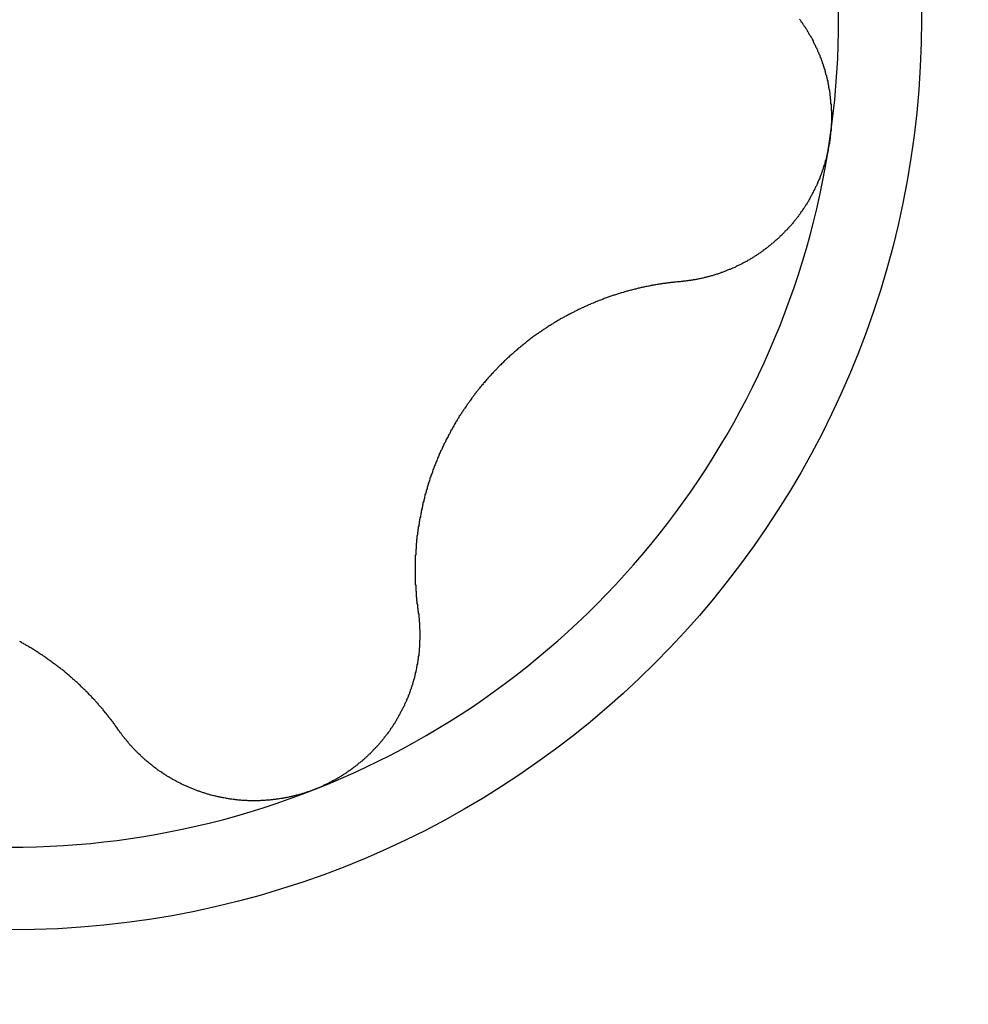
# Model space of a CAD drawing. Extents: x 1107 to 4046, y 937 to 3355.
# Tile 744 of 861: x 3017.82 to 3020.09, y 1709.86 to 1712.21. Entities that reach past the tile are written whole.
import ezdxf

# ---------------------------------------------------------------- set-up
doc = ezdxf.new("R2010")
doc.units = 0
doc.layers.add('KF_VIDA_L___C_LEFT', color=7, linetype='CONTINUOUS')

# ---------------------------------------------------------------- blocks, each defined once
blk = doc.blocks.new('KF_VIDA_L___C_LEFT')
at = {"layer": 'KF_VIDA_L___C_LEFT'}
for points in [[(130.382, 23.0014, 0), (130.383, 22.9997, 0), (130.384, 22.998, 0), (130.385, 22.9964, 0), (130.386, 22.9947, 0), (130.388, 22.993, 0), (130.389, 22.9913, 0), (130.39, 22.9895, 0), (130.391, 22.9878, 0), (130.392, 22.9861, 0), (130.393, 22.9844, 0), (130.395, 22.9826, 0), (130.396, 22.9809, 0), (130.397, 22.9791, 0), (130.398, 22.9773, 0), (130.399, 22.9756, 0), (130.4, 22.9738, 0), (130.401, 22.972, 0), (130.402, 22.9702, 0), (130.403, 22.9684, 0), (130.404, 22.9666, 0), (130.405, 22.9647, 0), (130.406, 22.9629, 0), (130.407, 22.9611, 0), (130.409, 22.9592, 0), (130.41, 22.9574, 0), (130.411, 22.9555, 0), (130.412, 22.9537, 0), (130.413, 22.9518, 0), (130.414, 22.9499, 0), (130.414, 22.9481, 0), (130.415, 22.9462, 0), (130.416, 22.9443, 0), (130.417, 22.9424, 0), (130.418, 22.9405, 0), (130.419, 22.9385, 0), (130.42, 22.9366, 0), (130.421, 22.9347, 0), (130.422, 22.9328, 0), (130.423, 22.9308, 0), (130.424, 22.9289, 0), (130.425, 22.9269, 0), (130.425, 22.925, 0), (130.426, 22.923, 0), (130.427, 22.9211, 0), (130.428, 22.9191, 0), (130.429, 22.9171, 0), (130.43, 22.9151, 0), (130.43, 22.9131, 0), (130.431, 22.9111, 0), (130.432, 22.9091, 0), (130.433, 22.9071, 0), (130.433, 22.9051, 0), (130.434, 22.9031, 0), (130.435, 22.9011, 0), (130.436, 22.8991, 0), (130.436, 22.897, 0), (130.437, 22.895, 0), (130.438, 22.893, 0), (130.438, 22.8909, 0), (130.439, 22.8889, 0), (130.44, 22.8868, 0), (130.44, 22.8848, 0), (130.441, 22.8827, 0), (130.442, 22.8806, 0), (130.442, 22.8786, 0), (130.443, 22.8765, 0), (130.443, 22.8744, 0), (130.444, 22.8723, 0), (130.444, 22.8703, 0), (130.445, 22.8682, 0), (130.446, 22.8661, 0), (130.446, 22.864, 0), (130.447, 22.8619, 0), (130.447, 22.8598, 0), (130.448, 22.8577, 0), (130.448, 22.8556, 0), (130.449, 22.8535, 0), (130.449, 22.8513, 0), (130.449, 22.8492, 0), (130.45, 22.8471, 0), (130.45, 22.845, 0), (130.451, 22.8429, 0), (130.451, 22.8407, 0), (130.451, 22.8386, 0), (130.452, 22.8365, 0), (130.452, 22.8343, 0), (130.453, 22.8322, 0), (130.453, 22.8301, 0), (130.453, 22.8279, 0), (130.454, 22.8258, 0), (130.454, 22.8236, 0), (130.454, 22.8215, 0), (130.454, 22.8193, 0), (130.455, 22.8172, 0), (130.455, 22.815, 0), (130.455, 22.8129, 0), (130.455, 22.8107, 0), (130.456, 22.8086, 0), (130.456, 22.8064, 0), (130.456, 22.8043, 0), (130.456, 22.8021, 0), (130.456, 22.8, 0), (130.457, 22.7978, 0), (130.457, 22.7957, 0), (130.457, 22.7935, 0), (130.457, 22.7914, 0), (130.457, 22.7892, 0), (130.457, 22.7871, 0), (130.457, 22.7849, 0), (130.458, 22.7827, 0), (130.458, 22.7806, 0), (130.458, 22.7784, 0), (130.458, 22.7763, 0), (130.458, 22.7741, 0), (130.458, 22.772, 0), (130.458, 22.7698, 0), (130.458, 22.7677, 0), (130.458, 22.7655, 0), (130.458, 22.7634, 0), (130.458, 22.7612, 0), (130.458, 22.7591, 0), (130.458, 22.7569, 0), (130.458, 22.7548, 0), (130.458, 22.7527, 0), (130.457, 22.7505, 0), (130.457, 22.7484, 0), (130.457, 22.7463, 0), (130.457, 22.7441, 0), (130.457, 22.742, 0), (130.457, 22.7399, 0), (130.457, 22.7377, 0), (130.457, 22.7356, 0), (130.456, 22.7335, 0), (130.456, 22.7314, 0), (130.456, 22.7292, 0), (130.456, 22.7271, 0), (130.456, 22.725, 0), (130.455, 22.7229, 0), (130.455, 22.7208, 0), (130.455, 22.7187, 0), (130.455, 22.7166, 0), (130.454, 22.7145, 0), (130.454, 22.7124, 0), (130.454, 22.7103, 0)], [(130.454, 22.7103, 0), (130.453, 22.7083, 0), (130.453, 22.7062, 0), (130.453, 22.7041, 0), (130.452, 22.702, 0), (130.452, 22.6999, 0), (130.452, 22.6978, 0), (130.451, 22.6957, 0), (130.451, 22.6937, 0), (130.45, 22.6916, 0), (130.45, 22.6895, 0), (130.45, 22.6874, 0), (130.449, 22.6853, 0), (130.449, 22.6832, 0), (130.448, 22.6812, 0), (130.448, 22.6791, 0), (130.447, 22.677, 0), (130.447, 22.6749, 0), (130.446, 22.6729, 0), (130.446, 22.6708, 0), (130.445, 22.6687, 0), (130.445, 22.6666, 0), (130.444, 22.6646, 0), (130.443, 22.6625, 0), (130.443, 22.6604, 0), (130.442, 22.6584, 0), (130.442, 22.6563, 0), (130.441, 22.6543, 0), (130.44, 22.6522, 0), (130.44, 22.6502, 0), (130.439, 22.6481, 0), (130.438, 22.6461, 0), (130.438, 22.644, 0), (130.437, 22.642, 0), (130.436, 22.6399, 0), (130.436, 22.6379, 0), (130.435, 22.6359, 0), (130.434, 22.6338, 0), (130.433, 22.6318, 0), (130.433, 22.6298, 0), (130.432, 22.6278, 0), (130.431, 22.6257, 0), (130.43, 22.6237, 0), (130.43, 22.6217, 0), (130.429, 22.6197, 0), (130.428, 22.6177, 0), (130.427, 22.6157, 0), (130.426, 22.6137, 0), (130.425, 22.6117, 0), (130.425, 22.6097, 0), (130.424, 22.6078, 0), (130.423, 22.6058, 0), (130.422, 22.6038, 0), (130.421, 22.6018, 0), (130.42, 22.5999, 0), (130.419, 22.5979, 0), (130.418, 22.596, 0), (130.417, 22.594, 0), (130.416, 22.5921, 0), (130.415, 22.5902, 0), (130.414, 22.5882, 0), (130.413, 22.5863, 0), (130.412, 22.5844, 0), (130.411, 22.5825, 0), (130.41, 22.5805, 0), (130.409, 22.5786, 0), (130.408, 22.5767, 0), (130.407, 22.5749, 0), (130.406, 22.573, 0), (130.405, 22.5711, 0), (130.404, 22.5692, 0), (130.403, 22.5674, 0), (130.402, 22.5655, 0), (130.401, 22.5636, 0), (130.4, 22.5618, 0), (130.398, 22.56, 0), (130.397, 22.5581, 0), (130.396, 22.5563, 0), (130.395, 22.5545, 0), (130.394, 22.5527, 0), (130.393, 22.5509, 0), (130.391, 22.5491, 0), (130.39, 22.5473, 0), (130.389, 22.5455, 0), (130.388, 22.5437, 0), (130.387, 22.5419, 0), (130.385, 22.5402, 0), (130.384, 22.5384, 0), (130.383, 22.5367, 0), (130.382, 22.5349, 0), (130.38, 22.5332, 0), (130.379, 22.5315, 0), (130.378, 22.5298, 0), (130.376, 22.5281, 0), (130.375, 22.5264, 0), (130.374, 22.5247, 0), (130.373, 22.523, 0), (130.371, 22.5213, 0), (130.37, 22.5197, 0), (130.368, 22.518, 0), (130.367, 22.5164, 0), (130.366, 22.5147, 0), (130.364, 22.5131, 0), (130.363, 22.5115, 0), (130.362, 22.5099, 0), (130.36, 22.5083, 0), (130.359, 22.5067, 0), (130.357, 22.5051, 0), (130.356, 22.5035, 0), (130.354, 22.5019, 0), (130.353, 22.5004, 0), (130.352, 22.4988, 0), (130.35, 22.4973, 0), (130.349, 22.4957, 0), (130.347, 22.4942, 0), (130.346, 22.4927, 0), (130.344, 22.4912, 0), (130.343, 22.4897, 0), (130.341, 22.4882, 0), (130.34, 22.4867, 0), (130.338, 22.4852, 0), (130.337, 22.4838, 0), (130.335, 22.4823, 0), (130.334, 22.4809, 0), (130.332, 22.4794, 0), (130.331, 22.478, 0), (130.329, 22.4766, 0), (130.328, 22.4752, 0), (130.326, 22.4738, 0), (130.324, 22.4724, 0), (130.323, 22.471, 0), (130.321, 22.4696, 0), (130.32, 22.4683, 0), (130.318, 22.4669, 0), (130.316, 22.4656, 0), (130.315, 22.4643, 0), (130.313, 22.4629, 0), (130.312, 22.4616, 0), (130.31, 22.4603, 0), (130.308, 22.459, 0), (130.307, 22.4577, 0), (130.305, 22.4565, 0), (130.304, 22.4552, 0), (130.302, 22.454, 0), (130.3, 22.4527, 0), (130.299, 22.4515, 0), (130.297, 22.4503, 0), (130.295, 22.449, 0), (130.294, 22.4478, 0), (130.292, 22.4466, 0), (130.29, 22.4455, 0), (130.289, 22.4443, 0), (130.287, 22.4431, 0), (130.285, 22.442, 0), (130.284, 22.4408, 0), (130.282, 22.4397, 0), (130.28, 22.4386, 0), (130.279, 22.4375, 0), (130.277, 22.4364, 0), (130.275, 22.4353, 0), (130.274, 22.4342, 0), (130.272, 22.4331, 0), (130.27, 22.4321, 0), (130.269, 22.431, 0), (130.267, 22.43, 0), (130.265, 22.429, 0), (130.263, 22.428, 0), (130.262, 22.427, 0), (130.26, 22.426, 0), (130.258, 22.425, 0), (130.257, 22.424, 0), (130.255, 22.4231, 0), (130.253, 22.4221, 0), (130.251, 22.4212, 0), (130.25, 22.4202, 0), (130.248, 22.4193, 0), (130.246, 22.4184, 0), (130.244, 22.4175, 0), (130.243, 22.4166, 0), (130.241, 22.4157, 0), (130.239, 22.4148, 0), (130.237, 22.4139, 0), (130.236, 22.4131, 0), (130.234, 22.4122, 0), (130.232, 22.4114, 0), (130.23, 22.4105, 0), (130.229, 22.4097, 0), (130.227, 22.4089, 0), (130.225, 22.4081, 0), (130.223, 22.4073, 0), (130.221, 22.4065, 0), (130.219, 22.4057, 0), (130.218, 22.4049, 0), (130.216, 22.4041, 0), (130.214, 22.4034, 0), (130.212, 22.4026, 0), (130.21, 22.4019, 0), (130.208, 22.4011, 0), (130.207, 22.4004, 0), (130.205, 22.3997, 0), (130.203, 22.399, 0), (130.201, 22.3983, 0), (130.199, 22.3976, 0), (130.197, 22.3969, 0), (130.195, 22.3963, 0), (130.194, 22.3956, 0), (130.192, 22.3949, 0), (130.19, 22.3943, 0), (130.188, 22.3937, 0), (130.186, 22.393, 0), (130.184, 22.3924, 0), (130.182, 22.3918, 0), (130.18, 22.3912, 0), (130.178, 22.3906, 0), (130.177, 22.3901, 0), (130.175, 22.3895, 0), (130.173, 22.3889, 0), (130.171, 22.3884, 0), (130.169, 22.3878, 0), (130.167, 22.3873, 0), (130.165, 22.3868, 0), (130.163, 22.3863, 0), (130.161, 22.3858, 0), (130.159, 22.3853, 0), (130.157, 22.3848, 0), (130.155, 22.3843, 0), (130.154, 22.3839, 0), (130.152, 22.3834, 0), (130.15, 22.383, 0), (130.148, 22.3825, 0), (130.146, 22.3821, 0), (130.144, 22.3817, 0), (130.142, 22.3813, 0), (130.14, 22.3809, 0), (130.138, 22.3805, 0), (130.136, 22.3801, 0), (130.134, 22.3798, 0), (130.132, 22.3794, 0), (130.13, 22.3791, 0), (130.128, 22.3787, 0), (130.126, 22.3784, 0), (130.124, 22.3781, 0), (130.122, 22.3778, 0), (130.12, 22.3775, 0), (130.118, 22.3772, 0), (130.116, 22.3769, 0), (130.114, 22.3767, 0), (130.112, 22.3764, 0), (130.11, 22.3762, 0), (130.109, 22.3759, 0), (130.107, 22.3757, 0), (130.105, 22.3755, 0), (130.103, 22.3753, 0), (130.101, 22.3751, 0), (130.099, 22.3749, 0), (130.097, 22.3747, 0)], [(130.097, 22.3747, 0), (130.094, 22.3745, 0), (130.092, 22.3743, 0), (130.09, 22.3741, 0), (130.087, 22.3738, 0), (130.085, 22.3736, 0), (130.082, 22.3733, 0), (130.08, 22.3731, 0), (130.078, 22.3728, 0), (130.075, 22.3725, 0), (130.073, 22.3722, 0), (130.07, 22.3719, 0), (130.068, 22.3716, 0), (130.066, 22.3713, 0), (130.063, 22.371, 0), (130.061, 22.3707, 0), (130.058, 22.3703, 0), (130.056, 22.37, 0), (130.054, 22.3696, 0), (130.051, 22.3693, 0), (130.049, 22.3689, 0), (130.046, 22.3685, 0), (130.044, 22.3681, 0), (130.042, 22.3678, 0), (130.039, 22.3673, 0), (130.037, 22.3669, 0), (130.035, 22.3665, 0), (130.032, 22.3661, 0), (130.03, 22.3657, 0), (130.028, 22.3652, 0), (130.025, 22.3648, 0), (130.023, 22.3643, 0), (130.021, 22.3639, 0), (130.018, 22.3634, 0), (130.016, 22.3629, 0), (130.013, 22.3624, 0), (130.011, 22.3619, 0), (130.009, 22.3614, 0), (130.006, 22.3609, 0), (130.004, 22.3604, 0), (130.002, 22.3599, 0), (130, 22.3593, 0), (129.997, 22.3588, 0), (129.995, 22.3582, 0), (129.993, 22.3577, 0), (129.99, 22.3571, 0), (129.988, 22.3565, 0), (129.986, 22.356, 0), (129.983, 22.3554, 0), (129.981, 22.3548, 0), (129.979, 22.3542, 0), (129.976, 22.3536, 0), (129.974, 22.3529, 0), (129.972, 22.3523, 0), (129.97, 22.3517, 0), (129.967, 22.3511, 0), (129.965, 22.3504, 0), (129.963, 22.3498, 0), (129.961, 22.3491, 0), (129.958, 22.3484, 0), (129.956, 22.3478, 0), (129.954, 22.3471, 0), (129.952, 22.3464, 0), (129.949, 22.3457, 0), (129.947, 22.345, 0), (129.945, 22.3443, 0), (129.943, 22.3436, 0), (129.94, 22.3428, 0), (129.938, 22.3421, 0), (129.936, 22.3414, 0), (129.934, 22.3406, 0), (129.932, 22.3398, 0), (129.929, 22.3391, 0), (129.927, 22.3383, 0), (129.925, 22.3375, 0), (129.923, 22.3367, 0), (129.92, 22.3358, 0), (129.918, 22.335, 0), (129.916, 22.3342, 0), (129.913, 22.3333, 0), (129.911, 22.3325, 0), (129.909, 22.3316, 0), (129.907, 22.3307, 0), (129.904, 22.3299, 0), (129.902, 22.329, 0), (129.9, 22.3281, 0), (129.898, 22.3271, 0), (129.895, 22.3262, 0), (129.893, 22.3253, 0), (129.891, 22.3243, 0), (129.889, 22.3234, 0), (129.886, 22.3224, 0), (129.884, 22.3214, 0), (129.882, 22.3205, 0), (129.879, 22.3195, 0), (129.877, 22.3185, 0), (129.875, 22.3174, 0), (129.873, 22.3164, 0), (129.87, 22.3154, 0), (129.868, 22.3143, 0), (129.866, 22.3133, 0), (129.863, 22.3122, 0), (129.861, 22.3112, 0), (129.859, 22.3101, 0), (129.857, 22.309, 0), (129.854, 22.3079, 0), (129.852, 22.3068, 0), (129.85, 22.3056, 0), (129.847, 22.3045, 0), (129.845, 22.3034, 0), (129.843, 22.3022, 0), (129.841, 22.3011, 0), (129.838, 22.2999, 0), (129.836, 22.2987, 0), (129.834, 22.2975, 0), (129.831, 22.2963, 0), (129.829, 22.2951, 0), (129.827, 22.2939, 0), (129.825, 22.2927, 0), (129.822, 22.2914, 0), (129.82, 22.2902, 0), (129.818, 22.2889, 0), (129.816, 22.2877, 0), (129.813, 22.2864, 0), (129.811, 22.2851, 0), (129.809, 22.2838, 0), (129.807, 22.2825, 0), (129.804, 22.2812, 0), (129.802, 22.2798, 0), (129.8, 22.2785, 0), (129.798, 22.2772, 0), (129.795, 22.2758, 0), (129.793, 22.2744, 0), (129.791, 22.2731, 0), (129.789, 22.2717, 0), (129.787, 22.2703, 0), (129.784, 22.2689, 0), (129.782, 22.2675, 0), (129.78, 22.2661, 0), (129.778, 22.2646, 0), (129.775, 22.2632, 0), (129.773, 22.2617, 0), (129.771, 22.2603, 0), (129.769, 22.2588, 0), (129.767, 22.2573, 0), (129.765, 22.2558, 0), (129.762, 22.2543, 0), (129.76, 22.2528, 0), (129.758, 22.2513, 0), (129.756, 22.2498, 0), (129.754, 22.2483, 0), (129.752, 22.2467, 0), (129.749, 22.2452, 0), (129.747, 22.2436, 0), (129.745, 22.242, 0), (129.743, 22.2404, 0), (129.741, 22.2388, 0), (129.739, 22.2372, 0), (129.737, 22.2356, 0), (129.735, 22.234, 0), (129.733, 22.2324, 0), (129.73, 22.2308, 0), (129.728, 22.2291, 0), (129.726, 22.2275, 0), (129.724, 22.2258, 0), (129.722, 22.2242, 0), (129.72, 22.2225, 0), (129.718, 22.2208, 0), (129.716, 22.2191, 0), (129.714, 22.2174, 0), (129.712, 22.2157, 0), (129.71, 22.214, 0), (129.708, 22.2123, 0), (129.706, 22.2105, 0), (129.704, 22.2088, 0), (129.702, 22.2071, 0), (129.7, 22.2053, 0), (129.698, 22.2036, 0), (129.696, 22.2018, 0), (129.694, 22.2, 0), (129.692, 22.1983, 0), (129.69, 22.1965, 0), (129.688, 22.1947, 0), (129.686, 22.1929, 0), (129.684, 22.1911, 0), (129.682, 22.1893, 0), (129.68, 22.1875, 0), (129.678, 22.1856, 0), (129.676, 22.1838, 0), (129.675, 22.182, 0), (129.673, 22.1801, 0), (129.671, 22.1783, 0), (129.669, 22.1764, 0), (129.667, 22.1746, 0), (129.665, 22.1727, 0), (129.663, 22.1709, 0), (129.661, 22.169, 0), (129.66, 22.1671, 0), (129.658, 22.1652, 0), (129.656, 22.1633, 0), (129.654, 22.1614, 0), (129.652, 22.1595, 0), (129.651, 22.1576, 0), (129.649, 22.1557, 0), (129.647, 22.1538, 0), (129.645, 22.1519, 0), (129.644, 22.15, 0), (129.642, 22.1481, 0), (129.64, 22.1461, 0), (129.638, 22.1442, 0), (129.637, 22.1422, 0), (129.635, 22.1403, 0), (129.633, 22.1384, 0), (129.632, 22.1364, 0), (129.63, 22.1344, 0), (129.628, 22.1325, 0), (129.627, 22.1305, 0), (129.625, 22.1286, 0), (129.623, 22.1266, 0), (129.622, 22.1246, 0), (129.62, 22.1226, 0), (129.618, 22.1207, 0), (129.617, 22.1187, 0), (129.615, 22.1167, 0), (129.614, 22.1147, 0), (129.612, 22.1127, 0), (129.61, 22.1107, 0), (129.609, 22.1087, 0), (129.607, 22.1066, 0), (129.606, 22.1046, 0), (129.604, 22.1026, 0), (129.603, 22.1005, 0), (129.601, 22.0984, 0), (129.6, 22.0964, 0), (129.598, 22.0943, 0), (129.597, 22.0922, 0), (129.595, 22.0901, 0), (129.594, 22.088, 0), (129.592, 22.0859, 0), (129.591, 22.0838, 0), (129.589, 22.0816, 0), (129.588, 22.0795, 0), (129.586, 22.0774, 0), (129.585, 22.0752, 0), (129.583, 22.0731, 0), (129.582, 22.0709, 0), (129.58, 22.0687, 0), (129.579, 22.0665, 0), (129.577, 22.0643, 0), (129.576, 22.0621, 0), (129.575, 22.0599, 0), (129.573, 22.0577, 0), (129.572, 22.0555, 0), (129.57, 22.0533, 0), (129.569, 22.051, 0), (129.568, 22.0488, 0), (129.566, 22.0466, 0), (129.565, 22.0443, 0), (129.563, 22.042, 0), (129.562, 22.0398, 0), (129.561, 22.0375, 0), (129.559, 22.0352, 0), (129.558, 22.0329, 0), (129.557, 22.0307, 0), (129.555, 22.0284, 0), (129.554, 22.0261, 0), (129.553, 22.0238, 0), (129.552, 22.0214, 0), (129.55, 22.0191, 0), (129.549, 22.0168, 0), (129.548, 22.0145, 0), (129.547, 22.0121, 0), (129.545, 22.0098, 0), (129.544, 22.0074, 0), (129.543, 22.0051, 0), (129.542, 22.0027, 0), (129.54, 22.0004, 0), (129.539, 21.998, 0), (129.538, 21.9956, 0), (129.537, 21.9933, 0), (129.536, 21.9909, 0), (129.534, 21.9885, 0), (129.533, 21.9861, 0), (129.532, 21.9837, 0), (129.531, 21.9813, 0), (129.53, 21.9789, 0), (129.529, 21.9765, 0), (129.528, 21.9741, 0), (129.526, 21.9717, 0), (129.525, 21.9693, 0), (129.524, 21.9669, 0), (129.523, 21.9645, 0), (129.522, 21.962, 0), (129.521, 21.9596, 0), (129.52, 21.9572, 0), (129.519, 21.9547, 0), (129.518, 21.9523, 0), (129.517, 21.9498, 0), (129.516, 21.9474, 0), (129.515, 21.945, 0), (129.514, 21.9425, 0), (129.513, 21.9401, 0), (129.512, 21.9376, 0), (129.511, 21.9351, 0), (129.51, 21.9327, 0), (129.509, 21.9302, 0), (129.508, 21.9277, 0), (129.507, 21.9253, 0), (129.506, 21.9228, 0), (129.506, 21.9203, 0), (129.505, 21.9179, 0), (129.504, 21.9154, 0), (129.503, 21.9129, 0), (129.502, 21.9104, 0), (129.501, 21.908, 0), (129.5, 21.9055, 0), (129.5, 21.903, 0), (129.499, 21.9005, 0), (129.498, 21.898, 0), (129.497, 21.8955, 0), (129.496, 21.8931, 0), (129.496, 21.8906, 0), (129.495, 21.8881, 0), (129.494, 21.8856, 0), (129.493, 21.8831, 0), (129.493, 21.8806, 0), (129.492, 21.8781, 0), (129.491, 21.8757, 0), (129.491, 21.8732, 0), (129.49, 21.8707, 0), (129.489, 21.8682, 0), (129.488, 21.8657, 0), (129.488, 21.8632, 0), (129.487, 21.8607, 0), (129.487, 21.8582, 0), (129.486, 21.8558, 0), (129.485, 21.8533, 0), (129.485, 21.8508, 0), (129.484, 21.8483, 0), (129.483, 21.8458, 0), (129.483, 21.8434, 0), (129.482, 21.8409, 0), (129.482, 21.8384, 0), (129.481, 21.8359, 0), (129.481, 21.8335, 0), (129.48, 21.831, 0), (129.48, 21.8285, 0), (129.479, 21.8261, 0), (129.479, 21.8236, 0), (129.478, 21.8211, 0), (129.478, 21.8187, 0), (129.477, 21.8162, 0), (129.477, 21.8138, 0), (129.476, 21.8113, 0), (129.476, 21.8089, 0), (129.475, 21.8064, 0), (129.475, 21.804, 0), (129.474, 21.8015, 0), (129.474, 21.7991, 0), (129.474, 21.7967, 0), (129.473, 21.7942, 0), (129.473, 21.7918, 0), (129.472, 21.7894, 0), (129.472, 21.787, 0), (129.472, 21.7846, 0), (129.471, 21.7822, 0), (129.471, 21.7797, 0), (129.471, 21.7773, 0), (129.47, 21.7749, 0), (129.47, 21.7726, 0), (129.47, 21.7702, 0), (129.469, 21.7678, 0), (129.469, 21.7654, 0), (129.469, 21.763, 0), (129.469, 21.7607, 0), (129.468, 21.7583, 0), (129.468, 21.7559, 0), (129.468, 21.7536, 0), (129.468, 21.7512, 0), (129.467, 21.7489, 0), (129.467, 21.7465, 0), (129.467, 21.7442, 0), (129.467, 21.7419, 0), (129.467, 21.7396, 0), (129.467, 21.7372, 0), (129.466, 21.7349, 0), (129.466, 21.7325, 0), (129.466, 21.7302, 0), (129.466, 21.7279, 0), (129.466, 21.7255, 0), (129.466, 21.7232, 0), (129.465, 21.7208, 0), (129.465, 21.7184, 0), (129.465, 21.7161, 0), (129.465, 21.7137, 0), (129.465, 21.7114, 0), (129.465, 21.709, 0), (129.465, 21.7066, 0), (129.465, 21.7043, 0), (129.465, 21.7019, 0), (129.465, 21.6995, 0), (129.465, 21.6972, 0), (129.465, 21.6948, 0), (129.465, 21.6924, 0), (129.465, 21.69, 0), (129.465, 21.6876, 0), (129.465, 21.6853, 0), (129.465, 21.6829, 0), (129.465, 21.6805, 0), (129.465, 21.6781, 0), (129.465, 21.6757, 0), (129.465, 21.6733, 0), (129.465, 21.671, 0), (129.465, 21.6686, 0), (129.465, 21.6662, 0), (129.465, 21.6638, 0), (129.465, 21.6614, 0), (129.465, 21.659, 0), (129.465, 21.6566, 0), (129.465, 21.6542, 0), (129.465, 21.6518, 0), (129.466, 21.6494, 0), (129.466, 21.647, 0), (129.466, 21.6446, 0), (129.466, 21.6422, 0), (129.466, 21.6398, 0), (129.466, 21.6374, 0), (129.467, 21.635, 0), (129.467, 21.6326, 0), (129.467, 21.6302, 0), (129.467, 21.6278, 0), (129.467, 21.6254, 0), (129.467, 21.623, 0), (129.468, 21.6206, 0), (129.468, 21.6182, 0), (129.468, 21.6158, 0), (129.468, 21.6134, 0), (129.469, 21.611, 0), (129.469, 21.6087, 0), (129.469, 21.6063, 0), (129.47, 21.6039, 0), (129.47, 21.6015, 0), (129.47, 21.5991, 0), (129.47, 21.5967, 0), (129.471, 21.5943, 0), (129.471, 21.5919, 0), (129.471, 21.5895, 0), (129.472, 21.5871, 0)], [(128.757, 21.3046, 0), (128.755, 21.3065, 0), (128.754, 21.3085, 0), (128.753, 21.3105, 0), (128.751, 21.3124, 0), (128.75, 21.3144, 0), (128.748, 21.3164, 0), (128.747, 21.3183, 0), (128.746, 21.3202, 0), (128.744, 21.3222, 0), (128.743, 21.3241, 0), (128.741, 21.326, 0), (128.74, 21.3279, 0), (128.738, 21.3299, 0), (128.737, 21.3318, 0), (128.735, 21.3337, 0), (128.734, 21.3356, 0), (128.732, 21.3375, 0), (128.731, 21.3393, 0), (128.729, 21.3412, 0), (128.728, 21.3431, 0), (128.726, 21.345, 0), (128.725, 21.3468, 0), (128.723, 21.3487, 0), (128.722, 21.3505, 0), (128.72, 21.3524, 0), (128.719, 21.3542, 0), (128.717, 21.356, 0), (128.716, 21.3579, 0), (128.714, 21.3597, 0), (128.712, 21.3615, 0), (128.711, 21.3633, 0), (128.709, 21.3651, 0), (128.708, 21.3669, 0), (128.706, 21.3687, 0), (128.705, 21.3705, 0), (128.703, 21.3723, 0), (128.701, 21.374, 0), (128.7, 21.3758, 0), (128.698, 21.3775, 0), (128.697, 21.3793, 0), (128.695, 21.381, 0), (128.693, 21.3828, 0), (128.692, 21.3845, 0), (128.69, 21.3862, 0), (128.688, 21.3879, 0), (128.687, 21.3897, 0), (128.685, 21.3914, 0), (128.683, 21.3931, 0), (128.682, 21.3947, 0), (128.68, 21.3964, 0), (128.678, 21.3981, 0), (128.677, 21.3998, 0), (128.675, 21.4014, 0), (128.673, 21.4031, 0), (128.672, 21.4047, 0), (128.67, 21.4064, 0), (128.668, 21.408, 0), (128.667, 21.4096, 0), (128.665, 21.4113, 0), (128.663, 21.4129, 0), (128.661, 21.4145, 0), (128.66, 21.4161, 0), (128.658, 21.4177, 0), (128.656, 21.4193, 0), (128.655, 21.4208, 0), (128.653, 21.4224, 0), (128.651, 21.424, 0), (128.649, 21.4255, 0), (128.648, 21.4271, 0), (128.646, 21.4286, 0), (128.644, 21.4302, 0), (128.642, 21.4317, 0), (128.64, 21.4333, 0), (128.639, 21.4348, 0), (128.637, 21.4364, 0), (128.635, 21.4379, 0), (128.633, 21.4395, 0), (128.631, 21.441, 0), (128.629, 21.4426, 0), (128.628, 21.4441, 0), (128.626, 21.4456, 0), (128.624, 21.4471, 0), (128.622, 21.4487, 0), (128.62, 21.4502, 0), (128.618, 21.4517, 0), (128.616, 21.4532, 0), (128.614, 21.4547, 0), (128.612, 21.4562, 0), (128.61, 21.4577, 0), (128.608, 21.4592, 0), (128.606, 21.4607, 0), (128.604, 21.4622, 0), (128.602, 21.4637, 0), (128.6, 21.4652, 0), (128.598, 21.4666, 0), (128.596, 21.4681, 0), (128.594, 21.4696, 0), (128.592, 21.471, 0), (128.59, 21.4725, 0), (128.588, 21.4739, 0), (128.586, 21.4754, 0), (128.584, 21.4768, 0), (128.582, 21.4783, 0), (128.58, 21.4797, 0), (128.578, 21.4811, 0), (128.576, 21.4825, 0), (128.574, 21.4839, 0), (128.571, 21.4854, 0), (128.569, 21.4868, 0), (128.567, 21.4882, 0), (128.565, 21.4896, 0), (128.563, 21.4909, 0), (128.561, 21.4923, 0), (128.559, 21.4937, 0), (128.556, 21.4951, 0), (128.554, 21.4964, 0), (128.552, 21.4978, 0), (128.55, 21.4991, 0), (128.548, 21.5005, 0), (128.545, 21.5018, 0), (128.543, 21.5031, 0), (128.541, 21.5045, 0), (128.539, 21.5058, 0), (128.536, 21.5071, 0), (128.534, 21.5084, 0), (128.532, 21.5097, 0), (128.53, 21.511, 0), (128.527, 21.5122, 0), (128.525, 21.5135, 0), (128.523, 21.5148, 0), (128.521, 21.516, 0)], [(129.472, 21.5871, 0), (129.472, 21.5852, 0), (129.472, 21.5832, 0), (129.473, 21.5812, 0), (129.473, 21.5793, 0), (129.473, 21.5773, 0), (129.473, 21.5753, 0), (129.473, 21.5734, 0), (129.474, 21.5714, 0), (129.474, 21.5694, 0), (129.474, 21.5674, 0), (129.474, 21.5655, 0), (129.474, 21.5635, 0), (129.475, 21.5615, 0), (129.475, 21.5595, 0), (129.475, 21.5575, 0), (129.475, 21.5556, 0), (129.475, 21.5536, 0), (129.475, 21.5516, 0), (129.475, 21.5496, 0), (129.475, 21.5476, 0), (129.475, 21.5456, 0), (129.476, 21.5437, 0), (129.476, 21.5417, 0), (129.476, 21.5397, 0), (129.476, 21.5377, 0), (129.476, 21.5357, 0), (129.476, 21.5337, 0), (129.476, 21.5317, 0), (129.476, 21.5297, 0), (129.476, 21.5277, 0), (129.476, 21.5257, 0), (129.476, 21.5238, 0), (129.476, 21.5218, 0), (129.476, 21.5198, 0), (129.475, 21.5178, 0), (129.475, 21.5158, 0), (129.475, 21.5138, 0), (129.475, 21.5118, 0), (129.475, 21.5098, 0), (129.475, 21.5079, 0), (129.475, 21.5059, 0), (129.475, 21.5039, 0), (129.475, 21.5019, 0), (129.474, 21.4999, 0), (129.474, 21.4979, 0), (129.474, 21.4959, 0), (129.474, 21.494, 0), (129.474, 21.492, 0), (129.474, 21.49, 0), (129.473, 21.488, 0), (129.473, 21.4861, 0), (129.473, 21.4841, 0), (129.473, 21.4821, 0), (129.472, 21.4801, 0), (129.472, 21.4782, 0), (129.472, 21.4762, 0), (129.472, 21.4742, 0), (129.471, 21.4723, 0), (129.471, 21.4703, 0), (129.471, 21.4683, 0), (129.47, 21.4664, 0), (129.47, 21.4644, 0), (129.47, 21.4625, 0), (129.469, 21.4605, 0), (129.469, 21.4586, 0), (129.469, 21.4566, 0), (129.468, 21.4547, 0), (129.468, 21.4527, 0), (129.468, 21.4508, 0), (129.467, 21.4489, 0), (129.467, 21.4469, 0), (129.466, 21.445, 0), (129.466, 21.4431, 0), (129.465, 21.4411, 0), (129.465, 21.4392, 0), (129.465, 21.4373, 0), (129.464, 21.4354, 0), (129.464, 21.4335, 0), (129.463, 21.4316, 0), (129.463, 21.4297, 0), (129.462, 21.4278, 0), (129.462, 21.4259, 0), (129.461, 21.424, 0), (129.461, 21.4221, 0), (129.46, 21.4202, 0), (129.459, 21.4183, 0), (129.459, 21.4164, 0), (129.458, 21.4145, 0), (129.458, 21.4126, 0), (129.457, 21.4107, 0), (129.457, 21.4089, 0), (129.456, 21.407, 0), (129.455, 21.4051, 0), (129.455, 21.4032, 0), (129.454, 21.4013, 0), (129.453, 21.3994, 0), (129.453, 21.3975, 0), (129.452, 21.3956, 0), (129.451, 21.3937, 0), (129.451, 21.3918, 0), (129.45, 21.3899, 0), (129.449, 21.3881, 0), (129.448, 21.3862, 0), (129.448, 21.3843, 0), (129.447, 21.3824, 0), (129.446, 21.3805, 0), (129.445, 21.3786, 0), (129.444, 21.3768, 0), (129.444, 21.3749, 0), (129.443, 21.373, 0), (129.442, 21.3711, 0), (129.441, 21.3692, 0), (129.44, 21.3674, 0), (129.439, 21.3655, 0), (129.439, 21.3636, 0), (129.438, 21.3618, 0), (129.437, 21.3599, 0), (129.436, 21.358, 0), (129.435, 21.3562, 0), (129.434, 21.3543, 0), (129.433, 21.3524, 0), (129.432, 21.3506, 0), (129.431, 21.3487, 0), (129.43, 21.3469, 0), (129.429, 21.345, 0), (129.428, 21.3432, 0), (129.427, 21.3414, 0), (129.426, 21.3395, 0), (129.425, 21.3377, 0), (129.424, 21.3359, 0), (129.423, 21.334, 0), (129.422, 21.3322, 0), (129.421, 21.3304, 0), (129.42, 21.3286, 0), (129.419, 21.3268, 0), (129.418, 21.325, 0), (129.417, 21.3232, 0), (129.416, 21.3214, 0), (129.415, 21.3196, 0), (129.413, 21.3178, 0), (129.412, 21.316, 0), (129.411, 21.3142, 0), (129.41, 21.3125, 0), (129.409, 21.3107, 0), (129.408, 21.3089, 0), (129.406, 21.3072, 0), (129.405, 21.3054, 0), (129.404, 21.3037, 0), (129.403, 21.3019, 0), (129.402, 21.3002, 0), (129.4, 21.2985, 0), (129.399, 21.2967, 0), (129.398, 21.295, 0), (129.396, 21.2933, 0), (129.395, 21.2916, 0), (129.394, 21.2899, 0), (129.393, 21.2882, 0), (129.391, 21.2865, 0), (129.39, 21.2848, 0), (129.389, 21.2832, 0), (129.387, 21.2815, 0), (129.386, 21.2798, 0), (129.385, 21.2782, 0), (129.383, 21.2765, 0), (129.382, 21.2749, 0), (129.38, 21.2732, 0), (129.379, 21.2716, 0), (129.378, 21.27, 0), (129.376, 21.2684, 0), (129.375, 21.2668, 0), (129.373, 21.2652, 0), (129.372, 21.2636, 0), (129.37, 21.262, 0), (129.369, 21.2604, 0), (129.367, 21.2589, 0), (129.366, 21.2573, 0), (129.364, 21.2558, 0), (129.363, 21.2542, 0), (129.361, 21.2527, 0), (129.36, 21.2511, 0), (129.358, 21.2496, 0), (129.357, 21.2481, 0), (129.355, 21.2466, 0), (129.354, 21.2451, 0), (129.352, 21.2436, 0), (129.351, 21.2422, 0), (129.349, 21.2407, 0), (129.347, 21.2392, 0), (129.346, 21.2378, 0), (129.344, 21.2363, 0), (129.343, 21.2349, 0), (129.341, 21.2335, 0), (129.339, 21.2321, 0), (129.338, 21.2306, 0), (129.336, 21.2293, 0), (129.334, 21.2279, 0), (129.333, 21.2265, 0), (129.331, 21.2251, 0), (129.329, 21.2237, 0), (129.328, 21.2224, 0), (129.326, 21.221, 0), (129.324, 21.2197, 0), (129.322, 21.2184, 0), (129.321, 21.2171, 0), (129.319, 21.2158, 0), (129.317, 21.2145, 0), (129.316, 21.2132, 0), (129.314, 21.2119, 0), (129.312, 21.2106, 0), (129.31, 21.2093, 0), (129.309, 21.2081, 0), (129.307, 21.2069, 0), (129.305, 21.2056, 0), (129.303, 21.2044, 0), (129.301, 21.2032, 0), (129.3, 21.202, 0), (129.298, 21.2008, 0), (129.296, 21.1996, 0), (129.294, 21.1984, 0), (129.292, 21.1973, 0), (129.291, 21.1961, 0), (129.289, 21.195, 0), (129.287, 21.1938, 0), (129.285, 21.1927, 0), (129.283, 21.1916, 0), (129.281, 21.1905, 0), (129.28, 21.1894, 0), (129.278, 21.1883, 0), (129.276, 21.1873, 0), (129.274, 21.1862, 0), (129.272, 21.1852, 0), (129.27, 21.1841, 0), (129.268, 21.1831, 0), (129.266, 21.1821, 0), (129.265, 21.1811, 0), (129.263, 21.1801, 0), (129.261, 21.1791, 0), (129.259, 21.1781, 0), (129.257, 21.1771, 0), (129.255, 21.1762, 0), (129.253, 21.1753, 0), (129.251, 21.1743, 0), (129.249, 21.1734, 0), (129.247, 21.1725, 0), (129.245, 21.1716, 0), (129.244, 21.1707, 0), (129.242, 21.1698, 0), (129.24, 21.169, 0), (129.238, 21.1681, 0), (129.236, 21.1673, 0), (129.234, 21.1665, 0), (129.232, 21.1656, 0), (129.23, 21.1648, 0), (129.228, 21.164, 0), (129.226, 21.1633, 0)], [(129.226, 21.1633, 0), (129.224, 21.1625, 0), (129.222, 21.1617, 0), (129.22, 21.161, 0), (129.218, 21.1602, 0), (129.216, 21.1595, 0), (129.214, 21.1588, 0), (129.212, 21.1581, 0), (129.21, 21.1574, 0), (129.208, 21.1567, 0), (129.206, 21.156, 0), (129.204, 21.1554, 0), (129.202, 21.1547, 0), (129.2, 21.1541, 0), (129.198, 21.1534, 0), (129.196, 21.1528, 0), (129.194, 21.1522, 0), (129.192, 21.1516, 0), (129.19, 21.151, 0), (129.188, 21.1504, 0), (129.186, 21.1499, 0), (129.184, 21.1493, 0), (129.181, 21.1488, 0), (129.179, 21.1482, 0), (129.177, 21.1477, 0), (129.175, 21.1472, 0), (129.173, 21.1467, 0), (129.171, 21.1462, 0), (129.169, 21.1457, 0), (129.167, 21.1452, 0), (129.165, 21.1448, 0), (129.163, 21.1443, 0), (129.161, 21.1439, 0), (129.158, 21.1435, 0), (129.156, 21.143, 0), (129.154, 21.1426, 0), (129.152, 21.1422, 0), (129.15, 21.1419, 0), (129.148, 21.1415, 0), (129.146, 21.1411, 0), (129.144, 21.1408, 0), (129.141, 21.1405, 0), (129.139, 21.1401, 0), (129.137, 21.1398, 0), (129.135, 21.1395, 0), (129.133, 21.1392, 0), (129.131, 21.1389, 0), (129.129, 21.1387, 0), (129.126, 21.1384, 0), (129.124, 21.1382, 0), (129.122, 21.1379, 0), (129.12, 21.1377, 0), (129.118, 21.1375, 0), (129.116, 21.1373, 0), (129.114, 21.1371, 0), (129.111, 21.1369, 0), (129.109, 21.1368, 0), (129.107, 21.1366, 0), (129.105, 21.1365, 0), (129.103, 21.1363, 0), (129.101, 21.1362, 0), (129.098, 21.1361, 0), (129.096, 21.136, 0), (129.094, 21.1359, 0), (129.092, 21.1359, 0), (129.09, 21.1358, 0), (129.088, 21.1357, 0), (129.085, 21.1357, 0), (129.083, 21.1357, 0), (129.081, 21.1357, 0), (129.079, 21.1357, 0), (129.077, 21.1357, 0), (129.075, 21.1357, 0), (129.072, 21.1357, 0), (129.07, 21.1358, 0), (129.068, 21.1358, 0), (129.066, 21.1359, 0), (129.064, 21.136, 0), (129.062, 21.1361, 0), (129.06, 21.1362, 0), (129.057, 21.1363, 0), (129.055, 21.1364, 0), (129.053, 21.1366, 0), (129.051, 21.1367, 0), (129.049, 21.1369, 0), (129.047, 21.1371, 0), (129.044, 21.1373, 0), (129.042, 21.1375, 0), (129.04, 21.1377, 0), (129.038, 21.1379, 0), (129.036, 21.1382, 0), (129.034, 21.1384, 0), (129.032, 21.1387, 0), (129.03, 21.139, 0), (129.027, 21.1393, 0), (129.025, 21.1396, 0), (129.023, 21.1399, 0), (129.021, 21.1402, 0), (129.019, 21.1405, 0), (129.017, 21.1409, 0), (129.015, 21.1412, 0), (129.013, 21.1416, 0), (129.011, 21.142, 0), (129.008, 21.1424, 0), (129.006, 21.1428, 0), (129.004, 21.1432, 0), (129.002, 21.1436, 0), (129, 21.144, 0), (128.998, 21.1445, 0), (128.996, 21.1449, 0), (128.994, 21.1454, 0), (128.992, 21.1459, 0), (128.99, 21.1464, 0), (128.988, 21.1469, 0), (128.986, 21.1474, 0), (128.984, 21.1479, 0), (128.981, 21.1484, 0), (128.979, 21.149, 0), (128.977, 21.1495, 0), (128.975, 21.1501, 0), (128.973, 21.1507, 0), (128.971, 21.1512, 0), (128.969, 21.1518, 0), (128.967, 21.1524, 0), (128.965, 21.153, 0), (128.963, 21.1537, 0), (128.961, 21.1543, 0), (128.959, 21.1549, 0), (128.957, 21.1556, 0), (128.955, 21.1562, 0), (128.953, 21.1569, 0), (128.951, 21.1576, 0), (128.949, 21.1583, 0), (128.947, 21.159, 0), (128.945, 21.1597, 0), (128.943, 21.1604, 0), (128.942, 21.1611, 0), (128.94, 21.1618, 0), (128.938, 21.1626, 0), (128.936, 21.1633, 0), (128.934, 21.1641, 0), (128.932, 21.1649, 0), (128.93, 21.1657, 0), (128.928, 21.1664, 0), (128.926, 21.1672, 0), (128.924, 21.168, 0), (128.922, 21.1688, 0), (128.921, 21.1697, 0), (128.919, 21.1705, 0), (128.917, 21.1713, 0), (128.915, 21.1722, 0), (128.913, 21.173, 0), (128.911, 21.1739, 0), (128.909, 21.1748, 0), (128.908, 21.1756, 0), (128.906, 21.1765, 0), (128.904, 21.1774, 0), (128.902, 21.1783, 0), (128.9, 21.1792, 0), (128.899, 21.1802, 0), (128.897, 21.1811, 0), (128.895, 21.182, 0), (128.893, 21.183, 0), (128.892, 21.1839, 0), (128.89, 21.1849, 0), (128.888, 21.1858, 0), (128.886, 21.1868, 0), (128.885, 21.1878, 0), (128.883, 21.1887, 0), (128.881, 21.1897, 0), (128.88, 21.1907, 0), (128.878, 21.1917, 0), (128.876, 21.1928, 0), (128.874, 21.1938, 0), (128.873, 21.1948, 0), (128.871, 21.1959, 0), (128.869, 21.1969, 0), (128.868, 21.198, 0), (128.866, 21.199, 0), (128.864, 21.2001, 0), (128.863, 21.2012, 0), (128.861, 21.2023, 0), (128.86, 21.2034, 0), (128.858, 21.2045, 0), (128.856, 21.2056, 0), (128.855, 21.2068, 0), (128.853, 21.2079, 0), (128.851, 21.2091, 0), (128.85, 21.2102, 0), (128.848, 21.2114, 0), (128.847, 21.2125, 0), (128.845, 21.2137, 0), (128.843, 21.2149, 0), (128.842, 21.2161, 0), (128.84, 21.2173, 0), (128.839, 21.2185, 0), (128.837, 21.2198, 0), (128.836, 21.221, 0), (128.834, 21.2222, 0), (128.833, 21.2235, 0), (128.831, 21.2247, 0), (128.829, 21.226, 0), (128.828, 21.2273, 0), (128.826, 21.2285, 0), (128.825, 21.2298, 0), (128.823, 21.2311, 0), (128.822, 21.2324, 0), (128.82, 21.2337, 0), (128.819, 21.235, 0), (128.817, 21.2364, 0), (128.816, 21.2377, 0), (128.814, 21.239, 0), (128.813, 21.2404, 0), (128.812, 21.2417, 0), (128.81, 21.2431, 0), (128.809, 21.2445, 0), (128.807, 21.2458, 0), (128.806, 21.2472, 0), (128.804, 21.2486, 0), (128.803, 21.25, 0), (128.801, 21.2514, 0), (128.8, 21.2528, 0), (128.799, 21.2542, 0), (128.797, 21.2556, 0), (128.796, 21.2571, 0), (128.795, 21.2585, 0), (128.793, 21.26, 0), (128.792, 21.2614, 0), (128.79, 21.2629, 0), (128.789, 21.2643, 0), (128.788, 21.2658, 0), (128.786, 21.2673, 0), (128.785, 21.2688, 0), (128.784, 21.2703, 0), (128.782, 21.2718, 0), (128.781, 21.2733, 0), (128.78, 21.2748, 0), (128.779, 21.2763, 0), (128.777, 21.2778, 0), (128.776, 21.2793, 0), (128.775, 21.2809, 0), (128.774, 21.2824, 0), (128.772, 21.2839, 0), (128.771, 21.2855, 0), (128.77, 21.2871, 0), (128.769, 21.2886, 0), (128.767, 21.2902, 0), (128.766, 21.2918, 0), (128.765, 21.2933, 0), (128.764, 21.2949, 0), (128.763, 21.2965, 0), (128.761, 21.2981, 0), (128.76, 21.2997, 0), (128.759, 21.3013, 0), (128.758, 21.3029, 0), (128.757, 21.3046, 0)]]:
    blk.add_polyline3d(points, dxfattribs=at)
for radius in [4.7, 3.6, 2.1725]:
    blk.add_circle((128.5, 23), radius, dxfattribs=at)
for start, end in [(351.5663, 51.5663), (291.5663, 351.5663), (231.5663, 291.5663)]:
    blk.add_arc((128.5, 23), 1.975, start, end, dxfattribs=at)

msp = doc.modelspace()

# ---------------------------------------------------------------- block references
at = {"layer": 'KF_VIDA_L___C_LEFT'}
msp.add_blockref('KF_VIDA_L___C_LEFT', (2889.3036, 1689.2132), dxfattribs=at)

doc.saveas('drawing.dxf')
